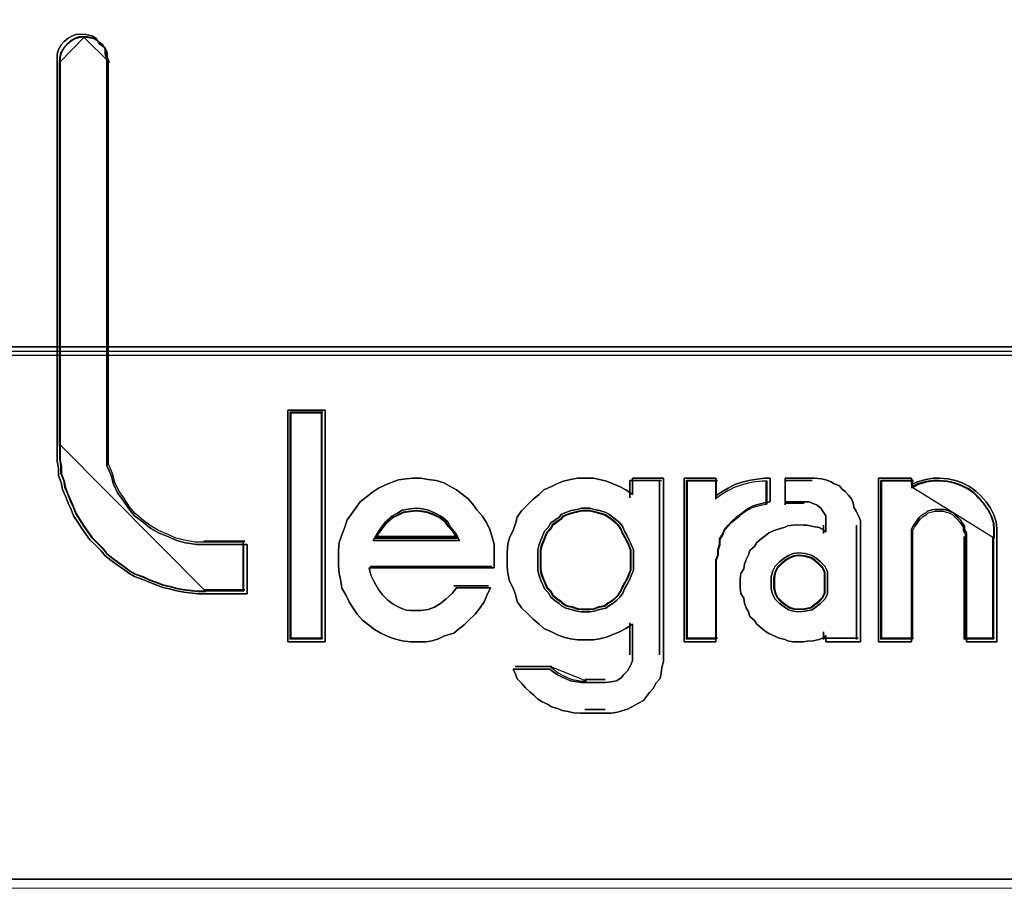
# Model space of a CAD drawing. Header units: millimetres. Extents: x -1290 to 1795, y -4192 to -1311.
# Tile 808 of 1056: x 1488.3 to 1490.33, y -2540.79 to -2539. Entities that reach past the tile are written whole.
import ezdxf

# ---------------------------------------------------------------- set-up
doc = ezdxf.new("R2010")
doc.units = ezdxf.units.MM
doc.layers.add('30', color=7, linetype='Continuous')
doc.layers.add('45', color=7, linetype='Continuous')
doc.layers.add('Aparatura', color=7, linetype='Continuous', lineweight=13)

# ---------------------------------------------------------------- blocks, each defined once
blk = doc.blocks.new('*U321')
at = {"layer": '30', "color": 7}
for points in [[(548.842747, -136.659968), (117.158256, -136.659968), (117.158256, -138.13771), (117.158256, -139.699098), (117.158256, -142.236353), (548.842747, -142.236353), (548.842747, -139.699098), (548.842747, -138.13771), (548.842747, -136.659968)], [(548.79978, -136.703057), (117.201224, -136.703057), (117.201224, -138.157962), (117.201224, -139.69522), (117.201224, -142.193264), (548.79978, -142.193264), (548.79978, -139.69522), (548.79978, -138.157962), (548.79978, -136.703057)], [(117.158256, -142.14838), (548.842747, -142.14838), (117.158256, -142.14838)]]:
    blk.add_lwpolyline(points, close=True, dxfattribs=at)
blk = doc.blocks.new('*U326')
at = {"layer": '45', "color": 7}
for points in [[(370.924626, -139.004293), (370.972898, -139.039733), (370.997034, -139.086986), (370.997034, -139.134239), (371.015136, -139.181493), (371.015136, -143.174393), (371.015136, -143.274806), (371.015136, -143.375219), (371.057374, -143.469726), (371.081511, -143.564232), (371.123749, -143.652832), (371.184089, -143.735525), (371.238395, -143.818219), (371.298735, -143.889098), (371.389246, -143.959978), (371.467688, -144.019045), (371.546131, -144.066298), (371.648709, -144.107645), (371.733185, -144.143085), (371.823696, -144.166711), (371.938342, -144.184431), (372.040921, -144.184431), (372.457269, -144.184431), (372.457269, -144.692404), (372.040921, -144.692404), (371.956444, -144.692404), (371.896104, -144.686497), (371.805594, -144.674684), (371.733185, -144.662871), (371.672845, -144.645151), (371.588369, -144.627431), (371.528028, -144.603804), (371.449586, -144.574271), (371.383212, -144.544737), (371.298735, -144.515204), (371.238395, -144.479764), (371.184089, -144.438418), (371.123749, -144.397071), (371.057374, -144.349818), (370.997034, -144.302564), (370.954796, -144.249405), (370.90049, -144.196245), (370.840149, -144.137178), (370.797911, -144.078112), (370.755673, -144.019045), (370.713435, -143.954072), (370.671197, -143.889098), (370.647061, -143.824125), (370.61689, -143.759152), (370.58672, -143.688272), (370.55655, -143.617392), (370.544482, -143.546512), (370.514312, -143.475632), (370.514312, -143.398846), (370.502244, -143.327966), (370.502244, -143.251179), (370.502244, -143.174393), (370.502244, -139.181493), (370.502244, -139.134239), (370.514312, -139.086986), (370.544482, -139.039733), (370.574652, -139.004293), (370.61689, -138.968853), (370.659129, -138.945226), (370.695333, -138.933413), (370.755673, -138.927506), (370.797911, -138.933413), (370.858252, -138.945226), (370.90049, -138.968853), (370.924626, -139.004293)], [(371.304703, -143.867333), (371.246352, -143.797226), (371.193836, -143.715434), (371.135485, -143.633642), (371.094639, -143.546008), (371.071299, -143.452532), (371.030453, -143.359056), (371.030453, -143.259737), (371.030453, -143.160418), (371.030453, -139.211041), (371.012948, -139.164302), (371.012948, -139.117564), (370.989608, -139.070826), (370.942927, -139.035772), (370.919586, -139.000719), (370.878741, -138.97735), (370.82039, -138.965665), (370.779544, -138.959823), (370.721193, -138.965665), (370.686182, -138.97735), (370.645337, -139.000719), (370.604491, -139.035772), (370.575315, -139.070826), (370.54614, -139.117564), (370.53447, -139.164302), (370.53447, -139.211041), (370.53447, -143.160418), (370.53447, -143.236368), (370.53447, -143.312317), (370.54614, -143.382425), (370.54614, -143.458374), (370.575315, -143.528482), (370.586986, -143.598589), (370.616161, -143.668696), (370.645337, -143.738803), (370.674512, -143.803068), (370.697852, -143.867333), (370.738698, -143.931598), (370.779544, -143.995863), (370.82039, -144.054286), (370.861235, -144.112709), (370.919586, -144.171132), (370.972102, -144.223712), (371.012948, -144.276293), (371.071299, -144.323031), (371.135485, -144.369769), (371.193836, -144.410665), (371.246352, -144.451561), (371.304703, -144.486615), (371.386395, -144.515826), (371.450581, -144.545037), (371.526437, -144.574249), (371.584788, -144.597618), (371.66648, -144.615145), (371.724831, -144.632671), (371.794852, -144.644356), (371.882378, -144.656041), (371.940729, -144.661883), (372.022421, -144.661883), (372.425043, -144.661883), (372.425043, -144.159447), (372.022421, -144.159447), (371.923224, -144.159447), (371.812357, -144.14192), (371.724831, -144.118551), (371.643139, -144.083498), (371.543942, -144.042602), (371.468086, -143.995863), (371.39223, -143.937441), (371.304703, -143.867333)], [(373.26112, -142.800096), (373.26112, -145.187923), (372.877993, -145.187923), (372.877993, -142.800096), (373.26112, -142.800096)], [(373.26112, -145.187923), (373.26112, -142.800096), (372.877993, -142.800096), (372.877993, -145.187923), (373.26112, -145.187923)], [(373.26112, -142.800096), (372.877993, -142.800096), (372.877993, -145.187923), (373.26112, -145.187923), (373.26112, -142.800096)], [(373.26112, -145.187923), (373.26112, -142.800096), (372.877993, -142.800096), (372.877993, -145.187923), (373.26112, -145.187923)], [(372.901267, -142.823435), (372.901267, -145.164583), (372.901267, -142.823435)], [(372.901267, -142.823435), (373.237846, -142.823435), (372.901267, -142.823435)], [(373.230685, -145.157402), (373.230685, -142.832412), (372.908428, -142.832412), (372.908428, -145.157402), (373.230685, -145.157402)], [(373.230685, -142.832412), (372.908428, -142.832412), (372.908428, -145.157402), (373.230685, -145.157402), (373.230685, -142.832412)], [(373.230685, -145.157402), (373.230685, -142.832412), (372.908428, -142.832412), (372.908428, -145.157402), (373.230685, -145.157402)], [(373.221733, -142.823435), (373.221733, -145.164583), (373.221733, -142.823435)], [(374.319739, -143.514209), (374.404712, -143.526338), (374.483614, -143.550594), (374.538239, -143.580915), (374.611073, -143.623364), (374.671767, -143.665814), (374.732461, -143.714327), (374.781017, -143.768905), (374.823503, -143.829547), (374.878128, -143.890188), (374.920614, -143.956894), (374.957031, -144.029665), (374.981309, -144.108499), (374.999517, -144.181269), (374.999517, -144.260103), (374.999517, -144.345002), (374.999517, -144.423836), (373.712795, -144.423836), (373.731004, -144.502671), (373.76742, -144.575441), (373.809906, -144.648211), (373.852392, -144.702789), (373.907017, -144.757366), (373.961642, -144.799815), (373.99199, -144.818008), (374.034476, -144.836201), (374.058753, -144.848329), (374.09517, -144.860457), (374.137656, -144.866521), (374.180142, -144.866521), (374.20442, -144.866521), (374.246906, -144.866521), (374.319739, -144.854393), (374.386503, -144.830136), (374.447198, -144.793751), (374.507892, -144.745238), (374.568587, -144.69066), (374.611073, -144.630018), (374.9631, -144.630018), (374.926684, -144.702789), (374.896336, -144.775559), (374.85385, -144.842265), (374.805295, -144.902906), (374.738531, -144.963548), (374.689975, -145.012062), (374.629281, -145.060575), (374.586795, -145.09696), (374.489684, -145.127281), (374.428989, -145.157602), (374.362226, -145.175795), (374.301531, -145.187923), (374.20442, -145.187923), (374.137656, -145.187923), (374.052684, -145.175795), (373.973781, -145.157602), (373.907017, -145.133345), (373.834184, -145.09696), (373.76742, -145.060575), (373.706726, -145.012062), (373.646031, -144.963548), (373.591406, -144.902906), (373.54892, -144.842265), (373.506434, -144.775559), (373.476087, -144.708853), (373.433601, -144.636083), (373.421462, -144.563312), (373.403254, -144.484478), (373.397184, -144.405644), (373.397184, -144.326809), (373.397184, -144.247975), (373.403254, -144.163077), (373.433601, -144.084242), (373.463948, -144.005408), (373.488226, -143.932638), (373.536781, -143.865932), (373.579268, -143.80529), (373.621754, -143.744648), (373.682448, -143.696135), (373.749212, -143.647621), (373.809906, -143.605172), (373.87667, -143.574851), (373.949504, -143.54453), (374.016267, -143.520273), (374.09517, -143.508145), (374.161934, -143.502081), (374.246906, -143.502081), (374.319739, -143.514209)], [(374.319739, -143.514209), (374.246906, -143.502081), (374.161934, -143.502081), (374.09517, -143.508145), (374.016267, -143.520273), (373.949504, -143.54453), (373.87667, -143.574851), (373.809906, -143.605172), (373.749212, -143.647621), (373.682448, -143.696135), (373.621754, -143.744648), (373.579268, -143.80529), (373.536781, -143.865932), (373.488226, -143.932638), (373.463948, -144.005408), (373.433601, -144.084242), (373.403254, -144.163077), (373.397184, -144.247975), (373.397184, -144.326809), (373.397184, -144.405644), (373.403254, -144.484478), (373.421462, -144.563312), (373.433601, -144.636083), (373.476087, -144.708853), (373.506434, -144.775559), (373.54892, -144.842265), (373.591406, -144.902906), (373.646031, -144.963548), (373.706726, -145.012062), (373.76742, -145.060575), (373.834184, -145.09696), (373.907017, -145.133345), (373.973781, -145.157602), (374.052684, -145.175795), (374.137656, -145.187923), (374.20442, -145.187923), (374.301531, -145.187923), (374.362226, -145.175795), (374.428989, -145.157602), (374.489684, -145.127281), (374.586795, -145.09696), (374.629281, -145.060575), (374.689975, -145.012062), (374.738531, -144.963548), (374.805295, -144.902906), (374.85385, -144.842265), (374.896336, -144.775559), (374.926684, -144.702789), (374.9631, -144.630018), (374.611073, -144.630018), (374.568587, -144.69066), (374.507892, -144.745238), (374.447198, -144.793751), (374.386503, -144.830136), (374.319739, -144.854393), (374.246906, -144.866521), (374.20442, -144.866521), (374.180142, -144.866521), (374.137656, -144.866521), (374.09517, -144.860457), (374.058753, -144.848329), (374.034476, -144.836201), (373.99199, -144.818008), (373.961642, -144.799815), (373.907017, -144.757366), (373.852392, -144.702789), (373.809906, -144.648211), (373.76742, -144.575441), (373.731004, -144.502671), (373.712795, -144.423836), (374.999517, -144.423836), (374.999517, -144.345002), (374.999517, -144.260103), (374.999517, -144.181269), (374.981309, -144.108499), (374.957031, -144.029665), (374.920614, -143.956894), (374.878128, -143.890188), (374.823503, -143.829547), (374.781017, -143.768905), (374.732461, -143.714327), (374.671767, -143.665814), (374.611073, -143.623364), (374.538239, -143.580915), (374.483614, -143.550594), (374.404712, -143.526338), (374.319739, -143.514209)], [(374.161934, -143.502081), (374.09517, -143.508145), (374.016267, -143.520273), (373.949504, -143.54453), (373.87667, -143.574851), (373.809906, -143.605172), (373.749212, -143.647621), (373.682448, -143.696135), (373.621754, -143.744648), (373.579268, -143.80529), (373.536781, -143.865932), (373.488226, -143.932638), (373.463948, -144.005408), (373.433601, -144.084242), (373.403254, -144.163077), (373.397184, -144.247975), (373.397184, -144.326809), (373.397184, -144.405644), (373.403254, -144.484478), (373.421462, -144.563312), (373.433601, -144.636083), (373.476087, -144.708853), (373.506434, -144.775559), (373.54892, -144.842265), (373.591406, -144.902906), (373.646031, -144.963548), (373.706726, -145.012062), (373.76742, -145.060575), (373.834184, -145.09696), (373.907017, -145.133345), (373.973781, -145.157602), (374.052684, -145.175795), (374.137656, -145.187923), (374.20442, -145.187923), (374.301531, -145.187923), (374.362226, -145.175795), (374.428989, -145.157602), (374.489684, -145.127281), (374.586795, -145.09696), (374.629281, -145.060575), (374.689975, -145.012062), (374.738531, -144.963548), (374.805295, -144.902906), (374.85385, -144.842265), (374.896336, -144.775559), (374.926684, -144.702789), (374.9631, -144.630018), (374.611073, -144.630018), (374.568587, -144.69066), (374.507892, -144.745238), (374.447198, -144.793751), (374.386503, -144.830136), (374.319739, -144.854393), (374.246906, -144.866521), (374.20442, -144.866521), (374.180142, -144.866521), (374.137656, -144.866521), (374.09517, -144.860457), (374.058753, -144.848329), (374.034476, -144.836201), (373.99199, -144.818008), (373.961642, -144.799815), (373.907017, -144.757366), (373.852392, -144.702789), (373.809906, -144.648211), (373.76742, -144.575441), (373.731004, -144.502671), (373.712795, -144.423836), (374.999517, -144.423836), (374.999517, -144.345002), (374.999517, -144.260103), (374.999517, -144.181269), (374.981309, -144.108499), (374.957031, -144.029665), (374.920614, -143.956894), (374.878128, -143.890188), (374.823503, -143.829547), (374.781017, -143.768905), (374.732461, -143.714327), (374.671767, -143.665814), (374.611073, -143.623364), (374.538239, -143.580915), (374.483614, -143.550594), (374.404712, -143.526338), (374.319739, -143.514209), (374.246906, -143.502081), (374.161934, -143.502081)], [(373.852392, -144.702789), (373.809906, -144.648211), (373.76742, -144.575441), (373.731004, -144.502671), (373.712795, -144.423836), (374.999517, -144.423836), (374.999517, -144.345002), (374.999517, -144.260103), (374.999517, -144.181269), (374.981309, -144.108499), (374.957031, -144.029665), (374.920614, -143.956894), (374.878128, -143.890188), (374.823503, -143.829547), (374.781017, -143.768905), (374.732461, -143.714327), (374.671767, -143.665814), (374.611073, -143.623364), (374.538239, -143.580915), (374.483614, -143.550594), (374.404712, -143.526338), (374.319739, -143.514209), (374.246906, -143.502081), (374.161934, -143.502081), (374.09517, -143.508145), (374.016267, -143.520273), (373.949504, -143.54453), (373.87667, -143.574851), (373.809906, -143.605172), (373.749212, -143.647621), (373.682448, -143.696135), (373.621754, -143.744648), (373.579268, -143.80529), (373.536781, -143.865932), (373.488226, -143.932638), (373.463948, -144.005408), (373.433601, -144.084242), (373.403254, -144.163077), (373.397184, -144.247975), (373.397184, -144.326809), (373.397184, -144.405644), (373.403254, -144.484478), (373.421462, -144.563312), (373.433601, -144.636083), (373.476087, -144.708853), (373.506434, -144.775559), (373.54892, -144.842265), (373.591406, -144.902906), (373.646031, -144.963548), (373.706726, -145.012062), (373.76742, -145.060575), (373.834184, -145.09696), (373.907017, -145.133345), (373.973781, -145.157602), (374.052684, -145.175795), (374.137656, -145.187923), (374.20442, -145.187923), (374.301531, -145.187923), (374.362226, -145.175795), (374.428989, -145.157602), (374.489684, -145.127281), (374.586795, -145.09696), (374.629281, -145.060575), (374.689975, -145.012062), (374.738531, -144.963548), (374.805295, -144.902906), (374.85385, -144.842265), (374.896336, -144.775559), (374.926684, -144.702789), (374.9631, -144.630018), (374.611073, -144.630018), (374.568587, -144.69066), (374.507892, -144.745238), (374.447198, -144.793751), (374.386503, -144.830136), (374.319739, -144.854393), (374.246906, -144.866521), (374.20442, -144.866521), (374.180142, -144.866521), (374.137656, -144.866521), (374.09517, -144.860457), (374.058753, -144.848329), (374.034476, -144.836201), (373.99199, -144.818008), (373.961642, -144.799815), (373.907017, -144.757366), (373.852392, -144.702789)], [(375.651834, -145.528357), (375.700422, -145.552336), (375.742937, -145.570321), (375.785452, -145.588306), (375.858335, -145.600296), (375.90085, -145.60629), (375.943365, -145.60629), (376.143792, -145.60629), (376.204528, -145.600296), (376.25919, -145.588306), (376.307778, -145.558331), (376.332072, -145.528357), (376.374587, -145.486392), (376.398882, -145.438433), (376.423176, -145.384479), (376.423176, -145.330525), (376.423176, -145.006801), (376.356367, -145.048765), (376.289558, -145.084734), (376.216675, -145.114709), (376.155939, -145.138688), (376.083056, -145.156673), (376.022321, -145.168663), (375.943365, -145.168663), (375.858335, -145.168663), (375.785452, -145.156673), (375.712569, -145.138688), (375.651834, -145.114709), (375.591098, -145.084734), (375.512142, -145.048765), (375.463553, -145.006801), (375.402818, -144.952846), (375.348155, -144.898892), (375.281346, -144.838943), (375.238831, -144.772999), (375.220611, -144.701061), (375.196316, -144.635117), (375.159875, -144.563178), (375.141654, -144.485244), (375.135581, -144.413306), (375.135581, -144.335372), (375.135581, -144.263433), (375.141654, -144.185499), (375.159875, -144.113561), (375.196316, -144.041622), (375.220611, -143.969683), (375.238831, -143.903739), (375.281346, -143.837795), (375.348155, -143.771851), (375.402818, -143.717897), (375.463553, -143.669938), (375.512142, -143.621979), (375.591098, -143.586009), (375.651834, -143.556035), (375.712569, -143.532055), (375.785452, -143.514071), (375.858335, -143.502081), (375.943365, -143.502081), (376.022321, -143.502081), (376.083056, -143.514071), (376.155939, -143.532055), (376.216675, -143.556035), (376.289558, -143.586009), (376.356367, -143.621979), (376.423176, -143.669938), (376.423176, -143.502081), (376.745075, -143.502081), (376.745075, -145.330525), (376.745075, -145.390474), (376.726854, -145.450423), (376.72078, -145.510372), (376.708633, -145.564326), (376.666118, -145.612285), (376.641824, -145.666239), (376.599309, -145.708204), (376.568941, -145.750168), (376.538574, -145.792132), (376.477838, -145.822107), (376.423176, -145.852081), (376.374587, -145.882056), (376.313852, -145.900041), (376.271337, -145.91203), (376.204528, -145.92402), (376.143792, -145.92402), (375.943365, -145.92402), (375.888702, -145.92402), (375.81582, -145.918025), (375.761158, -145.906035), (375.700422, -145.894046), (375.651834, -145.876061), (375.591098, -145.858076), (375.548583, -145.828102), (375.493921, -145.804122), (375.445332, -145.774148), (375.408891, -145.738178), (375.366376, -145.702209), (375.323861, -145.660245), (375.281346, -145.612285), (375.238831, -145.570321), (375.220611, -145.522362), (375.196316, -145.468408), (375.572877, -145.468408), (375.609319, -145.498382), (375.651834, -145.528357)], [(376.745075, -145.330525), (376.745075, -143.502081), (376.423176, -143.502081), (376.423176, -143.669938), (376.356367, -143.621979), (376.289558, -143.586009), (376.216675, -143.556035), (376.155939, -143.532055), (376.083056, -143.514071), (376.022321, -143.502081), (375.943365, -143.502081), (375.858335, -143.502081), (375.785452, -143.514071), (375.712569, -143.532055), (375.651834, -143.556035), (375.591098, -143.586009), (375.512142, -143.621979), (375.463553, -143.669938), (375.402818, -143.717897), (375.348155, -143.771851), (375.281346, -143.837795), (375.238831, -143.903739), (375.220611, -143.969683), (375.196316, -144.041622), (375.159875, -144.113561), (375.141654, -144.185499), (375.135581, -144.263433), (375.135581, -144.335372), (375.135581, -144.413306), (375.141654, -144.485244), (375.159875, -144.563178), (375.196316, -144.635117), (375.220611, -144.701061), (375.238831, -144.772999), (375.281346, -144.838943), (375.348155, -144.898892), (375.402818, -144.952846), (375.463553, -145.006801), (375.512142, -145.048765), (375.591098, -145.084734), (375.651834, -145.114709), (375.712569, -145.138688), (375.785452, -145.156673), (375.858335, -145.168663), (375.943365, -145.168663), (376.022321, -145.168663), (376.083056, -145.156673), (376.155939, -145.138688), (376.216675, -145.114709), (376.289558, -145.084734), (376.356367, -145.048765), (376.423176, -145.006801), (376.423176, -145.330525), (376.423176, -145.384479), (376.398882, -145.438433), (376.374587, -145.486392), (376.332072, -145.528357), (376.307778, -145.558331), (376.25919, -145.588306), (376.204528, -145.600296), (376.143792, -145.60629), (375.943365, -145.60629), (375.90085, -145.60629), (375.858335, -145.600296), (375.785452, -145.588306), (375.742937, -145.570321), (375.700422, -145.552336), (375.651834, -145.528357), (375.609319, -145.498382), (375.572877, -145.468408), (375.196316, -145.468408), (375.220611, -145.522362), (375.238831, -145.570321), (375.281346, -145.612285), (375.323861, -145.660245), (375.366376, -145.702209), (375.408891, -145.738178), (375.445332, -145.774148), (375.493921, -145.804122), (375.548583, -145.828102), (375.591098, -145.858076), (375.651834, -145.876061), (375.700422, -145.894046), (375.761158, -145.906035), (375.81582, -145.918025), (375.888702, -145.92402), (375.943365, -145.92402), (376.143792, -145.92402), (376.204528, -145.92402), (376.271337, -145.91203), (376.313852, -145.900041), (376.374587, -145.882056), (376.423176, -145.852081), (376.477838, -145.822107), (376.538574, -145.792132), (376.568941, -145.750168), (376.599309, -145.708204), (376.641824, -145.666239), (376.666118, -145.612285), (376.708633, -145.564326), (376.72078, -145.510372), (376.726854, -145.450423), (376.745075, -145.390474), (376.745075, -145.330525)], [(376.956332, -143.502081), (377.282499, -143.502081), (377.282499, -143.684006), (377.345224, -143.641557), (377.407949, -143.605172), (377.476946, -143.568787), (377.552215, -143.54453), (377.621212, -143.526338), (377.683936, -143.514209), (377.784296, -143.502081), (377.840748, -143.502081), (377.840748, -143.744648), (377.784296, -143.756776), (377.727844, -143.768905), (377.665119, -143.787097), (377.621212, -143.811354), (377.577305, -143.841675), (377.53967, -143.871996), (377.48949, -143.908381), (377.445583, -143.944766), (377.407949, -143.987215), (377.370314, -144.029665), (377.351496, -144.078178), (377.320134, -144.126691), (377.320134, -144.181269), (377.301317, -144.235847), (377.301317, -144.290424), (377.282499, -144.345002), (377.282499, -145.187923), (376.956332, -145.187923), (376.956332, -143.502081)], [(377.53967, -143.871996), (377.577305, -143.841675), (377.621212, -143.811354), (377.665119, -143.787097), (377.727844, -143.768905), (377.784296, -143.756776), (377.840748, -143.744648), (377.840748, -143.502081), (377.784296, -143.502081), (377.683936, -143.514209), (377.621212, -143.526338), (377.552215, -143.54453), (377.476946, -143.568787), (377.407949, -143.605172), (377.345224, -143.641557), (377.282499, -143.684006), (377.282499, -143.502081), (376.956332, -143.502081), (376.956332, -145.187923), (377.282499, -145.187923), (377.282499, -144.345002), (377.301317, -144.290424), (377.301317, -144.235847), (377.320134, -144.181269), (377.320134, -144.126691), (377.351496, -144.078178), (377.370314, -144.029665), (377.407949, -143.987215), (377.445583, -143.944766), (377.48949, -143.908381), (377.53967, -143.871996)], [(378.769922, -143.981151), (378.769922, -145.187923), (378.412945, -145.187923), (378.412945, -145.121217), (378.388326, -145.145474), (378.345243, -145.163666), (378.283695, -145.175795), (378.222147, -145.181859), (378.185219, -145.187923), (378.117516, -145.187923), (378.074433, -145.187923), (378.01904, -145.175795), (377.994421, -145.163666), (377.932873, -145.151538), (377.883635, -145.127281), (377.828242, -145.103024), (377.791314, -145.078768), (377.74823, -145.042383), (377.705147, -145.005998), (377.680528, -144.969612), (377.63129, -144.927163), (377.61898, -144.87865), (377.594361, -144.836201), (377.575897, -144.787687), (377.569742, -144.739174), (377.538968, -144.69066), (377.532814, -144.636083), (377.532814, -144.587569), (377.532814, -144.539056), (377.538968, -144.484478), (377.569742, -144.435965), (377.575897, -144.387451), (377.594361, -144.338938), (377.61898, -144.290424), (377.63129, -144.247975), (377.680528, -144.205526), (377.705147, -144.163077), (377.74823, -144.126691), (377.791314, -144.096371), (377.828242, -144.06605), (377.883635, -144.041793), (377.932873, -144.0236), (377.994421, -144.005408), (378.01904, -143.993279), (378.074433, -143.987215), (378.117516, -143.981151), (378.185219, -143.987215), (378.222147, -143.987215), (378.283695, -143.999344), (378.345243, -144.011472), (378.388326, -144.029665), (378.412945, -144.053921), (378.412945, -143.981151), (378.412945, -143.938702), (378.412945, -143.890188), (378.388326, -143.847739), (378.363707, -143.811354), (378.326778, -143.781033), (378.283695, -143.762841), (378.240612, -143.744648), (378.185219, -143.744648), (377.994421, -143.744648), (377.994421, -143.502081), (378.271386, -143.502081), (378.302159, -143.502081), (378.369862, -143.508145), (378.412945, -143.520273), (378.468338, -143.538466), (378.492957, -143.556659), (378.554505, -143.580915), (378.579124, -143.611236), (378.616052, -143.641557), (378.646826, -143.677942), (378.6776, -143.714327), (378.696064, -143.756776), (378.702219, -143.799226), (378.726838, -143.841675), (378.751457, -143.890188), (378.769922, -143.938702), (378.769922, -143.981151)], [(378.579124, -143.611236), (378.554505, -143.580915), (378.492957, -143.556659), (378.468338, -143.538466), (378.412945, -143.520273), (378.369862, -143.508145), (378.302159, -143.502081), (378.271386, -143.502081), (377.994421, -143.502081), (377.994421, -143.744648), (378.185219, -143.744648), (378.240612, -143.744648), (378.283695, -143.762841), (378.326778, -143.781033), (378.363707, -143.811354), (378.388326, -143.847739), (378.412945, -143.890188), (378.412945, -143.938702), (378.412945, -143.981151), (378.412945, -144.053921), (378.388326, -144.029665), (378.345243, -144.011472), (378.283695, -143.999344), (378.222147, -143.987215), (378.185219, -143.987215), (378.117516, -143.981151), (378.074433, -143.987215), (378.01904, -143.993279), (377.994421, -144.005408), (377.932873, -144.0236), (377.883635, -144.041793), (377.828242, -144.06605), (377.791314, -144.096371), (377.74823, -144.126691), (377.705147, -144.163077), (377.680528, -144.205526), (377.63129, -144.247975), (377.61898, -144.290424), (377.594361, -144.338938), (377.575897, -144.387451), (377.569742, -144.435965), (377.538968, -144.484478), (377.532814, -144.539056), (377.532814, -144.587569), (377.532814, -144.636083), (377.538968, -144.69066), (377.569742, -144.739174), (377.575897, -144.787687), (377.594361, -144.836201), (377.61898, -144.87865), (377.63129, -144.927163), (377.680528, -144.969612), (377.705147, -145.005998), (377.74823, -145.042383), (377.791314, -145.078768), (377.828242, -145.103024), (377.883635, -145.127281), (377.932873, -145.151538), (377.994421, -145.163666), (378.01904, -145.175795), (378.074433, -145.187923), (378.117516, -145.187923), (378.185219, -145.187923), (378.222147, -145.181859), (378.283695, -145.175795), (378.345243, -145.163666), (378.388326, -145.145474), (378.412945, -145.121217), (378.412945, -145.187923), (378.769922, -145.187923), (378.769922, -143.981151), (378.769922, -143.938702), (378.751457, -143.890188), (378.726838, -143.841675), (378.702219, -143.799226), (378.696064, -143.756776), (378.6776, -143.714327), (378.646826, -143.677942), (378.616052, -143.641557), (378.579124, -143.611236)], [(379.294782, -143.568787), (379.356359, -143.538466), (379.442565, -143.514209), (379.522614, -143.502081), (379.58419, -143.502081), (379.670396, -143.508145), (379.750445, -143.526338), (379.818179, -143.550594), (379.89207, -143.586979), (379.959803, -143.635493), (380.009064, -143.684006), (380.064483, -143.744648), (380.107586, -143.80529), (380.144531, -143.87806), (380.169162, -143.95083), (380.175319, -144.0236), (380.175319, -144.102435), (380.175319, -145.187923), (379.861282, -145.187923), (379.861282, -144.102435), (379.861282, -144.06605), (379.842809, -144.029665), (379.842809, -143.993279), (379.818179, -143.962959), (379.799706, -143.932638), (379.775075, -143.908381), (379.750445, -143.884124), (379.725815, -143.859868), (379.688869, -143.841675), (379.645766, -143.829547), (379.627293, -143.823482), (379.578032, -143.823482), (379.541087, -143.823482), (379.504141, -143.829547), (379.461038, -143.841675), (379.442565, -143.859868), (379.399462, -143.884124), (379.374831, -143.908381), (379.356359, -143.932638), (379.337886, -143.962959), (379.313255, -143.993279), (379.294782, -144.029665), (379.294782, -144.06605), (379.294782, -144.102435), (379.294782, -145.187923), (378.956114, -145.187923), (378.956114, -143.502081), (379.294782, -143.502081), (379.294782, -143.568787)], [(380.107586, -143.80529), (380.064483, -143.744648), (380.009064, -143.684006), (379.959803, -143.635493), (379.89207, -143.586979), (379.818179, -143.550594), (379.750445, -143.526338), (379.670396, -143.508145), (379.58419, -143.502081), (379.522614, -143.502081), (379.442565, -143.514209), (379.356359, -143.538466), (379.294782, -143.568787), (379.294782, -143.502081), (378.956114, -143.502081), (378.956114, -145.187923), (379.294782, -145.187923), (379.294782, -144.102435), (379.294782, -144.06605), (379.294782, -144.029665), (379.313255, -143.993279), (379.337886, -143.962959), (379.356359, -143.932638), (379.374831, -143.908381), (379.399462, -143.884124), (379.442565, -143.859868), (379.461038, -143.841675), (379.504141, -143.829547), (379.541087, -143.823482), (379.578032, -143.823482), (379.627293, -143.823482), (379.645766, -143.829547), (379.688869, -143.841675), (379.725815, -143.859868), (379.750445, -143.884124), (379.775075, -143.908381), (379.799706, -143.932638), (379.818179, -143.962959), (379.842809, -143.993279), (379.842809, -144.029665), (379.861282, -144.06605), (379.861282, -144.102435), (379.861282, -145.187923), (380.175319, -145.187923), (380.175319, -144.102435), (380.175319, -144.0236), (380.169162, -143.95083), (380.144531, -143.87806), (380.107586, -143.80529)], [(376.395963, -143.525421), (376.395963, -143.704956), (376.395963, -143.525421)], [(376.395963, -143.525421), (376.721801, -143.525421), (376.395963, -143.525421)], [(376.703897, -143.525421), (376.703897, -145.322575), (376.703897, -143.525421)], [(376.979606, -143.525421), (376.979606, -145.164583), (376.979606, -143.525421)], [(376.979606, -143.525421), (377.298282, -143.525421), (376.979606, -143.525421)], [(377.529957, -143.889123), (377.565001, -143.8599), (377.605886, -143.830677), (377.646772, -143.807298), (377.705179, -143.789765), (377.757746, -143.778075), (377.810312, -143.766386), (377.810312, -143.532602), (377.757746, -143.532602), (377.664294, -143.544291), (377.605886, -143.55598), (377.541638, -143.573514), (377.471549, -143.596893), (377.407301, -143.63196), (377.348893, -143.667028), (377.290486, -143.70794), (377.290486, -143.532602), (376.986767, -143.532602), (376.986767, -145.157402), (377.290486, -145.157402), (377.290486, -144.345002), (377.308008, -144.2924), (377.308008, -144.239799), (377.325531, -144.187198), (377.325531, -144.134596), (377.354734, -144.087839), (377.372256, -144.041083), (377.407301, -144.00017), (377.442345, -143.959258), (377.483231, -143.92419), (377.529957, -143.889123)], [(377.282169, -143.525421), (377.282169, -143.717524), (377.282169, -143.525421)], [(377.801361, -143.525421), (377.801361, -143.774975), (377.801361, -143.525421)], [(377.994715, -143.525421), (377.994715, -143.774975), (377.994715, -143.525421)], [(378.274004, -143.525421), (377.994715, -143.525421), (378.274004, -143.525421)], [(378.979389, -143.525421), (378.979389, -145.164583), (378.979389, -143.525421)], [(378.979389, -143.525421), (379.317758, -143.525421), (378.979389, -143.525421)], [(380.080632, -143.824832), (380.039744, -143.766386), (379.987174, -143.70794), (379.940444, -143.661183), (379.876192, -143.614426), (379.806098, -143.579359), (379.741846, -143.55598), (379.665911, -143.538447), (379.584135, -143.532602), (379.525724, -143.532602), (379.449789, -143.544291), (379.368014, -143.56767), (379.309602, -143.596893), (379.309602, -143.532602), (378.98834, -143.532602), (378.98834, -145.157402), (379.309602, -145.157402), (379.309602, -144.111218), (379.309602, -144.07615), (379.309602, -144.041083), (379.327126, -144.006015), (379.35049, -143.976792), (379.368014, -143.947569), (379.385537, -143.92419), (379.408902, -143.900812), (379.449789, -143.877434), (379.467313, -143.8599), (379.508201, -143.848211), (379.543248, -143.842366), (379.578294, -143.842366), (379.625023, -143.842366), (379.642547, -143.848211), (379.683435, -143.8599), (379.718481, -143.877434), (379.741846, -143.900812), (379.765211, -143.92419), (379.788575, -143.947569), (379.806098, -143.976792), (379.829463, -144.006015), (379.829463, -144.041083), (379.846986, -144.07615), (379.846986, -144.111218), (379.846986, -145.157402), (380.144884, -145.157402), (380.144884, -144.111218), (380.144884, -144.035238), (380.139043, -143.965103), (380.115678, -143.894967), (380.080632, -143.824832)], [(380.152045, -144.119684), (380.152045, -144.04165), (380.146086, -143.969618), (380.122248, -143.897586), (380.086492, -143.825554), (380.044777, -143.765527), (379.991142, -143.705501), (379.943467, -143.657479), (379.877914, -143.609458), (379.806402, -143.573442), (379.740849, -143.549431), (379.663377, -143.531423), (379.579946, -143.525421), (379.520352, -143.525421), (379.44288, -143.537426), (379.359449, -143.561437), (379.299855, -143.59145), (380.152045, -144.119684)], [(379.299855, -143.525421), (379.299855, -143.606212), (379.299855, -143.525421)], [(374.645034, -144.143024), (374.607362, -144.070819), (374.550854, -144.005835), (374.51946, -143.948071), (374.456673, -143.897528), (374.393886, -143.861426), (374.32482, -143.832544), (374.262033, -143.818103), (374.205524, -143.810883), (374.136459, -143.818103), (374.054835, -143.832544), (374.004606, -143.861426), (373.941819, -143.897528), (373.88531, -143.948071), (373.841359, -144.005835), (373.797408, -144.070819), (373.753457, -144.143024), (374.645034, -144.143024)], [(374.205524, -143.810883), (374.262033, -143.818103), (374.32482, -143.832544), (374.393886, -143.861426), (374.456673, -143.897528), (374.51946, -143.948071), (374.550854, -144.005835), (374.607362, -144.070819), (374.645034, -144.143024), (373.753457, -144.143024), (373.797408, -144.070819), (373.841359, -144.005835), (373.88531, -143.948071), (373.941819, -143.897528), (374.004606, -143.861426), (374.054835, -143.832544), (374.136459, -143.818103), (374.205524, -143.810883)], [(374.205524, -143.810883), (374.262033, -143.818103), (374.32482, -143.832544), (374.393886, -143.861426), (374.456673, -143.897528), (374.51946, -143.948071), (374.550854, -144.005835), (374.607362, -144.070819), (374.645034, -144.143024), (373.753457, -144.143024), (373.797408, -144.070819), (373.841359, -144.005835), (373.88531, -143.948071), (373.941819, -143.897528), (374.004606, -143.861426), (374.054835, -143.832544), (374.136459, -143.818103), (374.205524, -143.810883)], [(374.645034, -144.143024), (373.753457, -144.143024), (373.797408, -144.070819), (373.841359, -144.005835), (373.88531, -143.948071), (373.941819, -143.897528), (374.004606, -143.861426), (374.054835, -143.832544), (374.136459, -143.818103), (374.205524, -143.810883), (374.262033, -143.818103), (374.32482, -143.832544), (374.393886, -143.861426), (374.456673, -143.897528), (374.51946, -143.948071), (374.550854, -144.005835), (374.607362, -144.070819), (374.645034, -144.143024)], [(376.43535, -144.345002), (376.43535, -144.289106), (376.43535, -144.23942), (376.410422, -144.183524), (376.391725, -144.140049), (376.366797, -144.090364), (376.341868, -144.046889), (376.323172, -144.003414), (376.298244, -143.96615), (376.260851, -143.935096), (376.223458, -143.904043), (376.179833, -143.87299), (376.148673, -143.854357), (376.086352, -143.835725), (376.030263, -143.823304), (375.986638, -143.810883), (375.943013, -143.810883), (375.899388, -143.810883), (375.855764, -143.823304), (375.793443, -143.835725), (375.737354, -143.854357), (375.693729, -143.87299), (375.6688, -143.904043), (375.625176, -143.935096), (375.581551, -143.96615), (375.562854, -144.003414), (375.51923, -144.046889), (375.500533, -144.090364), (375.481837, -144.140049), (375.463141, -144.183524), (375.450676, -144.23942), (375.450676, -144.289106), (375.450676, -144.345002), (375.450676, -144.400898), (375.450676, -144.450584), (375.463141, -144.50648), (375.481837, -144.556165), (375.500533, -144.59964), (375.51923, -144.643115), (375.562854, -144.68659), (375.581551, -144.723854), (375.625176, -144.761118), (375.6688, -144.792172), (375.693729, -144.817014), (375.737354, -144.841857), (375.793443, -144.854278), (375.855764, -144.872911), (375.899388, -144.879121), (375.943013, -144.879121), (375.986638, -144.879121), (376.030263, -144.872911), (376.086352, -144.854278), (376.148673, -144.841857), (376.179833, -144.817014), (376.223458, -144.792172), (376.260851, -144.761118), (376.298244, -144.723854), (376.323172, -144.68659), (376.341868, -144.643115), (376.366797, -144.59964), (376.391725, -144.556165), (376.410422, -144.50648), (376.43535, -144.450584), (376.43535, -144.400898), (376.43535, -144.345002)], [(375.943013, -143.810883), (375.986638, -143.810883), (376.030263, -143.823304), (376.086352, -143.835725), (376.148673, -143.854357), (376.179833, -143.87299), (376.223458, -143.904043), (376.260851, -143.935096), (376.298244, -143.96615), (376.323172, -144.003414), (376.341868, -144.046889), (376.366797, -144.090364), (376.391725, -144.140049), (376.410422, -144.183524), (376.43535, -144.23942), (376.43535, -144.289106), (376.43535, -144.345002), (376.43535, -144.400898), (376.43535, -144.450584), (376.410422, -144.50648), (376.391725, -144.556165), (376.366797, -144.59964), (376.341868, -144.643115), (376.323172, -144.68659), (376.298244, -144.723854), (376.260851, -144.761118), (376.223458, -144.792172), (376.179833, -144.817014), (376.148673, -144.841857), (376.086352, -144.854278), (376.030263, -144.872911), (375.986638, -144.879121), (375.943013, -144.879121), (375.899388, -144.879121), (375.855764, -144.872911), (375.793443, -144.854278), (375.737354, -144.841857), (375.693729, -144.817014), (375.6688, -144.792172), (375.625176, -144.761118), (375.581551, -144.723854), (375.562854, -144.68659), (375.51923, -144.643115), (375.500533, -144.59964), (375.481837, -144.556165), (375.463141, -144.50648), (375.450676, -144.450584), (375.450676, -144.400898), (375.450676, -144.345002), (375.450676, -144.289106), (375.450676, -144.23942), (375.463141, -144.183524), (375.481837, -144.140049), (375.500533, -144.090364), (375.51923, -144.046889), (375.562854, -144.003414), (375.581551, -143.96615), (375.625176, -143.935096), (375.6688, -143.904043), (375.693729, -143.87299), (375.737354, -143.854357), (375.793443, -143.835725), (375.855764, -143.823304), (375.899388, -143.810883), (375.943013, -143.810883)], [(376.410422, -144.183524), (376.43535, -144.23942), (376.43535, -144.289106), (376.43535, -144.345002), (376.43535, -144.400898), (376.43535, -144.450584), (376.410422, -144.50648), (376.391725, -144.556165), (376.366797, -144.59964), (376.341868, -144.643115), (376.323172, -144.68659), (376.298244, -144.723854), (376.260851, -144.761118), (376.223458, -144.792172), (376.179833, -144.817014), (376.148673, -144.841857), (376.086352, -144.854278), (376.030263, -144.872911), (375.986638, -144.879121), (375.943013, -144.879121), (375.899388, -144.879121), (375.855764, -144.872911), (375.793443, -144.854278), (375.737354, -144.841857), (375.693729, -144.817014), (375.6688, -144.792172), (375.625176, -144.761118), (375.581551, -144.723854), (375.562854, -144.68659), (375.51923, -144.643115), (375.500533, -144.59964), (375.481837, -144.556165), (375.463141, -144.50648), (375.450676, -144.450584), (375.450676, -144.400898), (375.450676, -144.345002), (375.450676, -144.289106), (375.450676, -144.23942), (375.463141, -144.183524), (375.481837, -144.140049), (375.500533, -144.090364), (375.51923, -144.046889), (375.562854, -144.003414), (375.581551, -143.96615), (375.625176, -143.935096), (375.6688, -143.904043), (375.693729, -143.87299), (375.737354, -143.854357), (375.793443, -143.835725), (375.855764, -143.823304), (375.899388, -143.810883), (375.943013, -143.810883), (375.986638, -143.810883), (376.030263, -143.823304), (376.086352, -143.835725), (376.148673, -143.854357), (376.179833, -143.87299), (376.223458, -143.904043), (376.260851, -143.935096), (376.298244, -143.96615), (376.323172, -144.003414), (376.341868, -144.046889), (376.366797, -144.090364), (376.391725, -144.140049), (376.410422, -144.183524)], [(377.994715, -143.758817), (378.19165, -143.758817), (377.994715, -143.758817)], [(374.62176, -144.119684), (374.586055, -144.057627), (374.532497, -144.001776), (374.502742, -143.952131), (374.443233, -143.908691), (374.383724, -143.877662), (374.318264, -143.852839), (374.258755, -143.840428), (374.205197, -143.834222), (374.139737, -143.840428), (374.062375, -143.852839), (374.014768, -143.877662), (373.955259, -143.908691), (373.9017, -143.952131), (373.860044, -144.001776), (373.818388, -144.057627), (373.776731, -144.119684), (374.62176, -144.119684)], [(374.612809, -144.112503), (374.577784, -144.053568), (374.525247, -144.000527), (374.49606, -143.953379), (374.437686, -143.912125), (374.379311, -143.882658), (374.315099, -143.859084), (374.256725, -143.847297), (374.204188, -143.841404), (374.139976, -143.847297), (374.06409, -143.859084), (374.01739, -143.882658), (373.959016, -143.912125), (373.906479, -143.953379), (373.865617, -144.000527), (373.824755, -144.053568), (373.783893, -144.112503), (374.612809, -144.112503)], [(375.943013, -144.855782), (375.984576, -144.855782), (376.026138, -144.849842), (376.079576, -144.832024), (376.138951, -144.820146), (376.168638, -144.796389), (376.210201, -144.772631), (376.245826, -144.742935), (376.281451, -144.707299), (376.305201, -144.671663), (376.323013, -144.630088), (376.346763, -144.588513), (376.370513, -144.546938), (376.388326, -144.499424), (376.412076, -144.44597), (376.412076, -144.398456), (376.412076, -144.345002), (376.412076, -144.291548), (376.412076, -144.244034), (376.388326, -144.19058), (376.370513, -144.149005), (376.346763, -144.101491), (376.323013, -144.059916), (376.305201, -144.018341), (376.281451, -143.982705), (376.245826, -143.953008), (376.210201, -143.923312), (376.168638, -143.893615), (376.138951, -143.875797), (376.079576, -143.857979), (376.026138, -143.846101), (375.984576, -143.834222), (375.943013, -143.834222), (375.901451, -143.834222), (375.859888, -143.846101), (375.800513, -143.857979), (375.747076, -143.875797), (375.705513, -143.893615), (375.681763, -143.923312), (375.640201, -143.953008), (375.598638, -143.982705), (375.580826, -144.018341), (375.539263, -144.059916), (375.521451, -144.101491), (375.503638, -144.149005), (375.485826, -144.19058), (375.473951, -144.244034), (375.473951, -144.291548), (375.473951, -144.345002), (375.473951, -144.398456), (375.473951, -144.44597), (375.485826, -144.499424), (375.503638, -144.546938), (375.521451, -144.588513), (375.539263, -144.630088), (375.580826, -144.671663), (375.598638, -144.707299), (375.640201, -144.742935), (375.681763, -144.772631), (375.705513, -144.796389), (375.747076, -144.820146), (375.800513, -144.832024), (375.859888, -144.849842), (375.901451, -144.855782), (375.943013, -144.855782)], [(376.404915, -144.345002), (376.404915, -144.2923), (376.404915, -144.245453), (376.381527, -144.192751), (376.363987, -144.151761), (376.340599, -144.104914), (376.317212, -144.063924), (376.299671, -144.022933), (376.276284, -143.987799), (376.241203, -143.95852), (376.206122, -143.929241), (376.165194, -143.899962), (376.135959, -143.882394), (376.077491, -143.864827), (376.024869, -143.853115), (375.983941, -143.841404), (375.943013, -143.841404), (375.902085, -143.841404), (375.861157, -143.853115), (375.802689, -143.864827), (375.750067, -143.882394), (375.709139, -143.899962), (375.685752, -143.929241), (375.644824, -143.95852), (375.603896, -143.987799), (375.586355, -144.022933), (375.545427, -144.063924), (375.527887, -144.104914), (375.510346, -144.151761), (375.492805, -144.192751), (375.481112, -144.245453), (375.481112, -144.2923), (375.481112, -144.345002), (375.481112, -144.397704), (375.481112, -144.44455), (375.492805, -144.497253), (375.510346, -144.544099), (375.527887, -144.585089), (375.545427, -144.62608), (375.586355, -144.667071), (375.603896, -144.702205), (375.644824, -144.73734), (375.685752, -144.766619), (375.709139, -144.790042), (375.750067, -144.813465), (375.802689, -144.825177), (375.861157, -144.842744), (375.902085, -144.8486), (375.943013, -144.8486), (375.983941, -144.8486), (376.024869, -144.842744), (376.077491, -144.825177), (376.135959, -144.813465), (376.165194, -144.790042), (376.206122, -144.766619), (376.241203, -144.73734), (376.276284, -144.702205), (376.299671, -144.667071), (376.317212, -144.62608), (376.340599, -144.585089), (376.363987, -144.544099), (376.381527, -144.497253), (376.404915, -144.44455), (376.404915, -144.397704), (376.404915, -144.345002)], [(378.390375, -143.986828), (378.390375, -144.073005), (378.390375, -143.986828)], [(378.728744, -143.986828), (378.728744, -145.164583), (378.728744, -143.986828)], [(373.776731, -144.103526), (374.62176, -144.103526), (373.776731, -144.103526)], [(379.299855, -144.103526), (379.299855, -145.164583), (379.299855, -144.103526)], [(379.83695, -144.103526), (379.83695, -145.164583), (379.83695, -144.103526)], [(380.134142, -144.103526), (380.134142, -145.164583), (380.134142, -144.103526)], [(378.431552, -144.578968), (378.431552, -144.520242), (378.431552, -144.461517), (378.405267, -144.409316), (378.359268, -144.363641), (378.313269, -144.32449), (378.273841, -144.29839), (378.201557, -144.278815), (378.135845, -144.27229), (378.076703, -144.278815), (378.030704, -144.29839), (377.984705, -144.32449), (377.938707, -144.363641), (377.892708, -144.409316), (377.866423, -144.461517), (377.85328, -144.520242), (377.85328, -144.578968), (377.85328, -144.637694), (377.866423, -144.696419), (377.892708, -144.74862), (377.938707, -144.794295), (377.984705, -144.826921), (378.030704, -144.859546), (378.076703, -144.872596), (378.135845, -144.879121), (378.201557, -144.872596), (378.273841, -144.859546), (378.313269, -144.826921), (378.359268, -144.794295), (378.405267, -144.74862), (378.431552, -144.696419), (378.431552, -144.637694), (378.431552, -144.578968)], [(378.135845, -144.27229), (378.201557, -144.278815), (378.273841, -144.29839), (378.313269, -144.32449), (378.359268, -144.363641), (378.405267, -144.409316), (378.431552, -144.461517), (378.431552, -144.520242), (378.431552, -144.578968), (378.431552, -144.637694), (378.431552, -144.696419), (378.405267, -144.74862), (378.359268, -144.794295), (378.313269, -144.826921), (378.273841, -144.859546), (378.201557, -144.872596), (378.135845, -144.879121), (378.076703, -144.872596), (378.030704, -144.859546), (377.984705, -144.826921), (377.938707, -144.794295), (377.892708, -144.74862), (377.866423, -144.696419), (377.85328, -144.637694), (377.85328, -144.578968), (377.85328, -144.520242), (377.866423, -144.461517), (377.892708, -144.409316), (377.938707, -144.363641), (377.984705, -144.32449), (378.030704, -144.29839), (378.076703, -144.278815), (378.135845, -144.27229)], [(378.431552, -144.461517), (378.431552, -144.520242), (378.431552, -144.578968), (378.431552, -144.637694), (378.431552, -144.696419), (378.405267, -144.74862), (378.359268, -144.794295), (378.313269, -144.826921), (378.273841, -144.859546), (378.201557, -144.872596), (378.135845, -144.879121), (378.076703, -144.872596), (378.030704, -144.859546), (377.984705, -144.826921), (377.938707, -144.794295), (377.892708, -144.74862), (377.866423, -144.696419), (377.85328, -144.637694), (377.85328, -144.578968), (377.85328, -144.520242), (377.866423, -144.461517), (377.892708, -144.409316), (377.938707, -144.363641), (377.984705, -144.32449), (378.030704, -144.29839), (378.076703, -144.278815), (378.135845, -144.27229), (378.201557, -144.278815), (378.273841, -144.29839), (378.313269, -144.32449), (378.359268, -144.363641), (378.405267, -144.409316), (378.431552, -144.461517)], [(378.408278, -144.578717), (378.408278, -144.524509), (378.408278, -144.470301), (378.384109, -144.422115), (378.341812, -144.379954), (378.299516, -144.343815), (378.263262, -144.319722), (378.196797, -144.301653), (378.136374, -144.29563), (378.081993, -144.301653), (378.039697, -144.319722), (377.9974, -144.343815), (377.955104, -144.379954), (377.912808, -144.422115), (377.888639, -144.470301), (377.876554, -144.524509), (377.876554, -144.578717), (377.876554, -144.632925), (377.888639, -144.687134), (377.912808, -144.735319), (377.955104, -144.777481), (377.9974, -144.807596), (378.039697, -144.837712), (378.081993, -144.849758), (378.136374, -144.855782), (378.196797, -144.849758), (378.263262, -144.837712), (378.299516, -144.807596), (378.341812, -144.777481), (378.384109, -144.735319), (378.408278, -144.687134), (378.408278, -144.632925), (378.408278, -144.578717)], [(378.399326, -144.57864), (378.399326, -144.525822), (378.399326, -144.473003), (378.375971, -144.426054), (378.335099, -144.384973), (378.294227, -144.349761), (378.259193, -144.326286), (378.194966, -144.30868), (378.136577, -144.302811), (378.084027, -144.30868), (378.043155, -144.326286), (378.002283, -144.349761), (377.961411, -144.384973), (377.920539, -144.426054), (377.897183, -144.473003), (377.885506, -144.525822), (377.885506, -144.57864), (377.885506, -144.631458), (377.897183, -144.684276), (377.920539, -144.731226), (377.961411, -144.772307), (378.002283, -144.801651), (378.043155, -144.830994), (378.084027, -144.842731), (378.136577, -144.8486), (378.194966, -144.842731), (378.259193, -144.830994), (378.294227, -144.801651), (378.335099, -144.772307), (378.375971, -144.731226), (378.399326, -144.684276), (378.399326, -144.631458), (378.399326, -144.57864)], [(373.723022, -144.412328), (374.976243, -144.412328), (373.723022, -144.412328)], [(377.282169, -144.336923), (377.282169, -145.164583), (377.282169, -144.336923)], [(374.585954, -144.611613), (374.942227, -144.611613), (374.585954, -144.611613)], [(376.395963, -144.990433), (376.395963, -145.322575), (376.395963, -144.990433)], [(378.390375, -145.083792), (378.390375, -145.164583), (378.390375, -145.083792)], [(372.901267, -145.148425), (373.237846, -145.148425), (372.901267, -145.148425)], [(376.979606, -145.148425), (377.298282, -145.148425), (376.979606, -145.148425)], [(378.390375, -145.148425), (378.746648, -145.148425), (378.390375, -145.148425)], [(378.979389, -145.148425), (379.317758, -145.148425), (378.979389, -145.148425)], [(379.83695, -145.148425), (380.152045, -145.148425), (379.83695, -145.148425)], [(375.216145, -145.441069), (375.595692, -145.441069), (375.216145, -145.441069)], [(375.577789, -145.441069), (375.614593, -145.473853), (375.657531, -145.506638), (375.706603, -145.532866), (375.749542, -145.552537), (375.79248, -145.572208), (375.866088, -145.585322), (375.909027, -145.591879), (375.951965, -145.591879), (375.577789, -145.441069)], [(375.934062, -145.57572), (376.143529, -145.57572), (375.934062, -145.57572)], [(376.143529, -145.884522), (375.934062, -145.884522), (376.143529, -145.884522)], [(369.467441, -147.633202), (387.465485, -147.633202), (369.467441, -147.633202)]]:
    blk.add_lwpolyline(points, close=True, dxfattribs=at)
at = {"layer": '45', "color": 1}
for points in [[(371.298735, -143.889098), (371.238395, -143.818219), (371.184089, -143.735525), (371.123749, -143.652832), (371.081511, -143.564232), (371.057374, -143.469726), (371.015136, -143.375219), (371.015136, -143.274806), (371.015136, -143.174393), (371.015136, -139.181493), (370.997034, -139.134239), (370.997034, -139.086986), (370.972898, -139.039733), (370.924626, -139.004293), (370.90049, -138.968853), (370.858252, -138.945226), (370.797911, -138.933413), (370.755673, -138.927506), (370.695333, -138.933413), (370.659129, -138.945226), (370.61689, -138.968853), (370.574652, -139.004293), (370.544482, -139.039733), (370.514312, -139.086986), (370.502244, -139.134239), (370.502244, -139.181493), (370.502244, -143.174393), (370.502244, -143.251179), (370.502244, -143.327966), (370.514312, -143.398846), (370.514312, -143.475632), (370.544482, -143.546512), (370.55655, -143.617392), (370.58672, -143.688272), (370.61689, -143.759152), (370.647061, -143.824125), (370.671197, -143.889098), (370.713435, -143.954072), (370.755673, -144.019045), (370.797911, -144.078112), (370.840149, -144.137178), (370.90049, -144.196245), (370.954796, -144.249405), (370.997034, -144.302564), (371.057374, -144.349818), (371.123749, -144.397071), (371.184089, -144.438418), (371.238395, -144.479764), (371.298735, -144.515204), (371.383212, -144.544737), (371.449586, -144.574271), (371.528028, -144.603804), (371.588369, -144.627431), (371.672845, -144.645151), (371.733185, -144.662871), (371.805594, -144.674684), (371.896104, -144.686497), (371.956444, -144.692404), (372.040921, -144.692404), (372.457269, -144.692404), (372.457269, -144.184431), (372.040921, -144.184431), (371.938342, -144.184431), (371.823696, -144.166711), (371.733185, -144.143085), (371.648709, -144.107645), (371.546131, -144.066298), (371.467688, -144.019045), (371.389246, -143.959978), (371.298735, -143.889098)], [(370.788694, -138.950846), (370.726033, -138.957109), (370.688437, -138.969635), (370.644574, -138.994686), (370.600711, -139.032263), (370.569381, -139.069841), (370.53805, -139.119944), (370.525518, -139.170047), (370.525518, -139.22015), (370.788694, -138.950846)], [(371.039339, -139.22015), (371.020603, -139.170047), (371.020603, -139.119944), (370.995622, -139.069841), (370.945659, -139.032263), (370.920678, -138.994686), (370.876961, -138.969635), (370.814508, -138.957109), (370.770791, -138.950846), (371.039339, -139.22015)], [(370.525518, -139.202196), (370.525518, -143.168144), (370.525518, -139.202196)], [(371.021435, -139.202196), (371.021435, -143.168144), (371.021435, -139.202196)], [(373.26112, -142.800096), (372.877993, -142.800096), (372.877993, -145.187923), (373.26112, -145.187923), (373.26112, -142.800096)], [(373.230685, -142.832412), (372.908428, -142.832412), (372.908428, -145.157402), (373.230685, -145.157402), (373.230685, -142.832412)], [(370.525518, -143.150191), (370.525518, -143.227021), (370.525518, -143.303851), (370.537327, -143.374771), (370.537327, -143.451601), (370.56685, -143.522521), (370.578659, -143.593442), (370.608181, -143.664362), (370.637704, -143.735282), (370.667227, -143.800292), (370.690845, -143.865302), (370.732177, -143.930312), (370.773508, -143.995323), (370.81484, -144.054423), (370.856172, -144.113523), (370.915217, -144.172623), (370.968358, -144.225813), (371.00969, -144.279003), (371.068735, -144.326283), (371.133685, -144.373563), (371.19273, -144.414934), (371.245871, -144.456304), (371.304916, -144.491764), (371.38758, -144.521314), (371.452529, -144.550864), (371.529288, -144.580414), (371.588334, -144.604054), (371.670997, -144.621784), (371.730042, -144.639514), (371.800897, -144.651334), (371.889465, -144.663154), (371.94851, -144.669064), (372.031174, -144.669064), (370.525518, -143.150191)], [(374.999517, -144.423836), (374.999517, -144.345002), (374.999517, -144.260103), (374.999517, -144.181269), (374.981309, -144.108499), (374.957031, -144.029665), (374.920614, -143.956894), (374.878128, -143.890188), (374.823503, -143.829547), (374.781017, -143.768905), (374.732461, -143.714327), (374.671767, -143.665814), (374.611073, -143.623364), (374.538239, -143.580915), (374.483614, -143.550594), (374.404712, -143.526338), (374.319739, -143.514209), (374.246906, -143.502081), (374.161934, -143.502081), (374.09517, -143.508145), (374.016267, -143.520273), (373.949504, -143.54453), (373.87667, -143.574851), (373.809906, -143.605172), (373.749212, -143.647621), (373.682448, -143.696135), (373.621754, -143.744648), (373.579268, -143.80529), (373.536781, -143.865932), (373.488226, -143.932638), (373.463948, -144.005408), (373.433601, -144.084242), (373.403254, -144.163077), (373.397184, -144.247975), (373.397184, -144.326809), (373.397184, -144.405644), (373.403254, -144.484478), (373.421462, -144.563312), (373.433601, -144.636083), (373.476087, -144.708853), (373.506434, -144.775559), (373.54892, -144.842265), (373.591406, -144.902906), (373.646031, -144.963548), (373.706726, -145.012062), (373.76742, -145.060575), (373.834184, -145.09696), (373.907017, -145.133345), (373.973781, -145.157602), (374.052684, -145.175795), (374.137656, -145.187923), (374.20442, -145.187923), (374.301531, -145.187923), (374.362226, -145.175795), (374.428989, -145.157602), (374.489684, -145.127281), (374.586795, -145.09696), (374.629281, -145.060575), (374.689975, -145.012062), (374.738531, -144.963548), (374.805295, -144.902906), (374.85385, -144.842265), (374.896336, -144.775559), (374.926684, -144.702789), (374.9631, -144.630018), (374.611073, -144.630018), (374.568587, -144.69066), (374.507892, -144.745238), (374.447198, -144.793751), (374.386503, -144.830136), (374.319739, -144.854393), (374.246906, -144.866521), (374.20442, -144.866521), (374.180142, -144.866521), (374.137656, -144.866521), (374.09517, -144.860457), (374.058753, -144.848329), (374.034476, -144.836201), (373.99199, -144.818008), (373.961642, -144.799815), (373.907017, -144.757366), (373.852392, -144.702789), (373.809906, -144.648211), (373.76742, -144.575441), (373.731004, -144.502671), (373.712795, -144.423836), (374.999517, -144.423836)], [(374.645034, -144.143024), (373.753457, -144.143024), (373.797408, -144.070819), (373.841359, -144.005835), (373.88531, -143.948071), (373.941819, -143.897528), (374.004606, -143.861426), (374.054835, -143.832544), (374.136459, -143.818103), (374.205524, -143.810883), (374.262033, -143.818103), (374.32482, -143.832544), (374.393886, -143.861426), (374.456673, -143.897528), (374.51946, -143.948071), (374.550854, -144.005835), (374.607362, -144.070819), (374.645034, -144.143024)], [(375.943013, -143.810883), (375.986638, -143.810883), (376.030263, -143.823304), (376.086352, -143.835725), (376.148673, -143.854357), (376.179833, -143.87299), (376.223458, -143.904043), (376.260851, -143.935096), (376.298244, -143.96615), (376.323172, -144.003414), (376.341868, -144.046889), (376.366797, -144.090364), (376.391725, -144.140049), (376.410422, -144.183524), (376.43535, -144.23942), (376.43535, -144.289106), (376.43535, -144.345002), (376.43535, -144.400898), (376.43535, -144.450584), (376.410422, -144.50648), (376.391725, -144.556165), (376.366797, -144.59964), (376.341868, -144.643115), (376.323172, -144.68659), (376.298244, -144.723854), (376.260851, -144.761118), (376.223458, -144.792172), (376.179833, -144.817014), (376.148673, -144.841857), (376.086352, -144.854278), (376.030263, -144.872911), (375.986638, -144.879121), (375.943013, -144.879121), (375.899388, -144.879121), (375.855764, -144.872911), (375.793443, -144.854278), (375.737354, -144.841857), (375.693729, -144.817014), (375.6688, -144.792172), (375.625176, -144.761118), (375.581551, -144.723854), (375.562854, -144.68659), (375.51923, -144.643115), (375.500533, -144.59964), (375.481837, -144.556165), (375.463141, -144.50648), (375.450676, -144.450584), (375.450676, -144.400898), (375.450676, -144.345002), (375.450676, -144.289106), (375.450676, -144.23942), (375.463141, -144.183524), (375.481837, -144.140049), (375.500533, -144.090364), (375.51923, -144.046889), (375.562854, -144.003414), (375.581551, -143.96615), (375.625176, -143.935096), (375.6688, -143.904043), (375.693729, -143.87299), (375.737354, -143.854357), (375.793443, -143.835725), (375.855764, -143.823304), (375.899388, -143.810883), (375.943013, -143.810883)], [(372.01327, -144.150205), (372.433995, -144.150205), (372.01327, -144.150205)], [(372.416091, -144.150205), (372.416091, -144.669064), (372.416091, -144.150205)], [(378.135845, -144.27229), (378.201557, -144.278815), (378.273841, -144.29839), (378.313269, -144.32449), (378.359268, -144.363641), (378.405267, -144.409316), (378.431552, -144.461517), (378.431552, -144.520242), (378.431552, -144.578968), (378.431552, -144.637694), (378.431552, -144.696419), (378.405267, -144.74862), (378.359268, -144.794295), (378.313269, -144.826921), (378.273841, -144.859546), (378.201557, -144.872596), (378.135845, -144.879121), (378.076703, -144.872596), (378.030704, -144.859546), (377.984705, -144.826921), (377.938707, -144.794295), (377.892708, -144.74862), (377.866423, -144.696419), (377.85328, -144.637694), (377.85328, -144.578968), (377.85328, -144.520242), (377.866423, -144.461517), (377.892708, -144.409316), (377.938707, -144.363641), (377.984705, -144.32449), (378.030704, -144.29839), (378.076703, -144.278815), (378.135845, -144.27229)], [(372.01327, -144.652906), (372.433995, -144.652906), (372.01327, -144.652906)]]:
    blk.add_lwpolyline(points, close=True, dxfattribs=at)

msp = doc.modelspace()

# ---------------------------------------------------------------- linework, layer by layer
at = {"layer": 'Aparatura', "color": 7, "lineweight": 13}
msp.add_lwpolyline([(1524.1608, -2540.7876), (1437.7952, -2540.7876), (1437.7952, -2531.7717), (1524.1608, -2531.7717), (1524.1608, -2540.7876)], close=True, dxfattribs=at)
msp.add_lwpolyline([(1437.7952, -2540.7876), (1524.1608, -2540.7876)], dxfattribs=at)

# ---------------------------------------------------------------- block references
at = {"layer": 'Aparatura', "color": 7, "lineweight": 13, "xscale": 0.2, "yscale": 0.2, "zscale": 0.2}
for name in ['*U326', '*U321']:
    msp.add_blockref(name, (1414.278, -2511.2423), dxfattribs=at)

doc.saveas('drawing.dxf')
